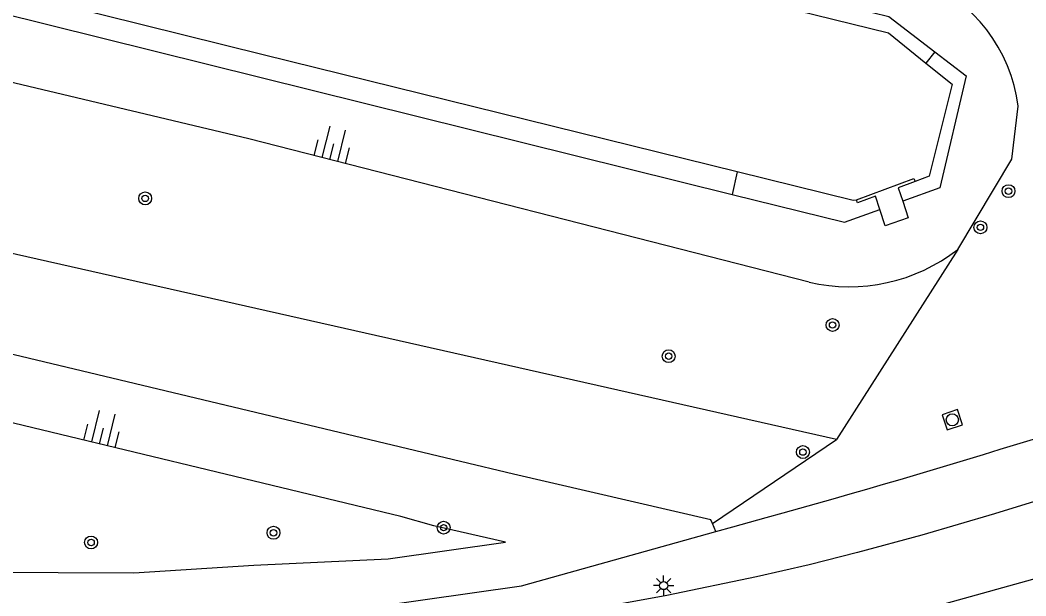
# Model space of a CAD drawing. Extents: x 125000 to 129004, y 397500 to 399008.
# Drawn here: x 126795.1 to 126857.4, y 398660.6 to 398696.2 of the extents above; entities that cross this region are included whole.
import ezdxf

# ---------------------------------------------------------------- set-up
doc = ezdxf.new("R2010")
doc.units = 0
for name, color, linetype in [('gg-knt-BGT kruinlijn', 7, 'Continuous'), ('gg-knt-bovenkant onderkant talud', 7, 'Continuous'), ('gg-knt-verharding', 7, 'Continuous'), ('gg-kntw-beschoeiing', 7, 'Continuous'), ('gg-kwrk-uitstroombak niveau min 01', 7, 'Continuous'), ('gt-grn-groengrens', 7, 'Continuous'), ('gt-symb-boom', 7, 'Continuous'), ('gt-symb-lichtmast', 7, 'Continuous'), ('gt-symb-rioolschacht', 7, 'Continuous'), ('gt-symb-talud symbool', 7, 'Continuous')]:
    doc.layers.add(name, color=color, linetype=linetype)

# ---------------------------------------------------------------- blocks, each defined once
blk = doc.blocks.new('gt0-TALUD_1')
at = {"layer": 'gt-symb-talud symbool'}
for p, q in [((-1, -1), (-1, 0)), ((-0.5, -2), (-0.5, 0)), ((0, -1), (0, 0)), ((0.5, -2), (0.5, 0)), ((1, -1), (1, 0))]:
    blk.add_line(p, q, dxfattribs=at)
blk = doc.blocks.new('gt0-BOOM')
at = {"layer": 'gt-symb-boom'}
for radius in [0.4, 0.2]:
    blk.add_circle((0, 0), radius, dxfattribs=at)
blk = doc.blocks.new('gt0-LMAST')
at = {"layer": 'gt-symb-lichtmast'}
for p, q in [((-0.182, 0.173), (-0.447, 0.438)), ((-0.005, 0.246), (-0.005, 0.621)), ((0.172, 0.173), (0.437, 0.438)), ((-0.255, -0.004), (-0.63, -0.004)), ((-0.182, -0.181), (-0.447, -0.446)), ((-0.005, -0.254), (-0.005, -0.629)), ((0.437, -0.446), (0.172, -0.181)), ((0.245, -0.004), (0.62, -0.004))]:
    blk.add_line(p, q, dxfattribs=at)
blk.add_circle((-0.005, -0.004), 0.25, dxfattribs=at)
blk = doc.blocks.new('gt0-RS')
at = {"layer": 'gt-symb-rioolschacht'}
blk.add_lwpolyline([(-0.5, -0.5), (0.5, -0.5), (0.5, 0.5), (-0.5, 0.5)], close=True, dxfattribs=at)
blk.add_circle((0, 0), 0.375, dxfattribs=at)

msp = doc.modelspace()

# ---------------------------------------------------------------- linework, layer by layer
at = {"layer": 'gg-knt-BGT kruinlijn'}
for p, q in [((126856.571, 398687.628), (126856.975, 398690.905)), ((126853.231, 398682.036), (126856.571, 398687.628))]:
    msp.add_line(p, q, dxfattribs=at)
for points in [[(126844.024, 398680.008), (126809.307, 398688.895), (126750.861, 398702.81), (126686.932, 398718.611), (126627.898, 398734.053)], [(126818.731, 398665.49), (126623.12, 398712.634), (126622.089, 398707.473)], [(126744.955, 398668.883), (126755.645, 398666.171), (126766.231, 398664.322), (126774.519, 398663.057), (126784.833, 398662.273), (126792.799, 398662.03), (126802.186, 398661.992), (126809.615, 398662.48), (126817.941, 398662.866), (126825.206, 398663.908), (126820.765, 398664.901), (126818.731, 398665.49)]]:
    msp.add_lwpolyline(points, dxfattribs=at)
for centre, radius, start, end in [((126847.071, 398689.59), 9.991, 7.56491, 66.86119), ((126846.502, 398690.67), 10.946, 256.9142, 307.92984)]:
    msp.add_arc(centre, radius, start, end, dxfattribs=at)
at = {"layer": 'gg-knt-bovenkant onderkant talud'}
for p, q in [((126853.231, 398682.036), (126845.706, 398670.25)), ((126838.244, 398664.566), (126838.027, 398665.056))]:
    msp.add_line(p, q, dxfattribs=at)
for points in [[(126845.706, 398670.25), (126775.859, 398686.016), (126622.075, 398724.929)], [(126825.705, 398668.116), (126779.724, 398679.1), (126620.405, 398717.733)], [(126838.027, 398665.056), (126837.929, 398665.279), (126825.705, 398668.116)], [(126743.122, 398666.137), (126749.165, 398664.536), (126761.72, 398661.577), (126774.843, 398659.463), (126784.258, 398658.554), (126792.678, 398658.175), (126807.857, 398658.759), (126813.839, 398659.428), (126826.206, 398661.192), (126838.244, 398664.566)]]:
    msp.add_lwpolyline(points, dxfattribs=at)
at = {"layer": 'gg-knt-verharding'}
for points in [[(126938.205, 398693.09), (126933.942, 398691.617), (126884.06, 398675.043), (126862.535, 398667.817), (126855.51, 398665.651), (126851.005, 398664.335), (126847.025, 398663.248), (126844.029, 398662.493), (126840.766, 398661.756), (126835.201, 398660.601), (126831.017, 398659.823)], [(126793.045, 398652.856), (126806.414, 398652.868), (126811.281, 398653.101), (126822.428, 398654.05), (126836.732, 398656.271), (126846.816, 398658.521), (126858.244, 398661.705), (126873.6, 398666.82), (126899.473, 398675.492), (126922.682, 398683.17), (126939.658, 398688.844), (126944.899, 398690.607)]]:
    msp.add_lwpolyline(points, dxfattribs=at)
at = {"layer": 'gg-kntw-beschoeiing'}
for points in [[(126839.555, 398686.846), (126810.189, 398694.092), (126753.194, 398708.232), (126687.733, 398724.556), (126630.639, 398738.85), (126627.167, 398742.394), (126627.218, 398743.209)], [(126773.111, 398714.085), (126848.927, 398695.45), (126851.257, 398693.582)], [(126851.257, 398693.582), (126852.882, 398692.28), (126851.464, 398686.565), (126850.583, 398686.238)], [(126846.953, 398685.094), (126846.757, 398685.069), (126839.555, 398686.846)]]:
    msp.add_lwpolyline(points, dxfattribs=at)
at = {"layer": 'gg-kwrk-uitstroombak niveau min 01'}
for points in [[(126846.953, 398685.094), (126846.949, 398685.104), (126850.514, 398686.425), (126850.583, 398686.238)], [(126850.583, 398686.238), (126849.544, 398685.853), (126849.819, 398685.026)], [(126848.396, 398684.511), (126848.129, 398685.329), (126847.019, 398684.917), (126846.953, 398685.094)], [(126849.819, 398685.026), (126850.164, 398683.988), (126848.728, 398683.495), (126848.396, 398684.511)]]:
    msp.add_lwpolyline(points, dxfattribs=at)
at = {"layer": 'gt-grn-groengrens'}
for p, q in [((126851.808, 398694.27), (126851.257, 398693.582)), ((126839.555, 398686.846), (126839.242, 398685.446)), ((126838.027, 398665.056), (126845.706, 398670.25))]:
    msp.add_line(p, q, dxfattribs=at)
for points in [[(126626.95, 398744.492), (126626.356, 398741.404), (126629.924, 398737.531), (126744.886, 398708.896), (126839.242, 398685.446)], [(126772.042, 398715.313), (126848.953, 398696.457), (126851.808, 398694.27)], [(126851.808, 398694.27), (126853.744, 398692.788), (126852.113, 398685.857), (126849.819, 398685.026)], [(126839.242, 398685.446), (126846.201, 398683.717), (126848.396, 398684.511)]]:
    msp.add_lwpolyline(points, dxfattribs=at)
msp.add_arc((126695.598, 399191.664), 546.059, 285.14293, 292.38523, dxfattribs=at)

# ---------------------------------------------------------------- block references
at = {"layer": 'gt-symb-boom'}
for p in [(126856.372, 398685.646), (126802.889, 398685.197), (126854.632, 398683.402), (126845.472, 398677.351), (126835.319, 398675.419), (126843.635, 398669.479), (126810.839, 398664.479), (126821.378, 398664.797), (126799.536, 398663.879)]:
    msp.add_blockref('gt0-BOOM', p, dxfattribs=at)
at = {"layer": 'gt-symb-lichtmast'}
msp.add_blockref('gt0-LMAST', (126835.011, 398661.209), dxfattribs=at)
at = {"layer": 'gt-symb-rioolschacht', "rotation": -71.63753156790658}
msp.add_blockref('gt0-RS', (126852.889, 398671.48), dxfattribs=at)
at = {"layer": 'gt-symb-talud symbool'}
for p, xscale, yscale, rotation in [((126814.308, 398687.608), 0.9999849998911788, 0.9999849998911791, 165.6997225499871), ((126800.046, 398669.993), 0.9997699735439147, 0.9997699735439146, 166.46414363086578)]:
    msp.add_blockref('gt0-TALUD_1', p, dxfattribs=dict(at, xscale=xscale, yscale=yscale, rotation=rotation))

doc.saveas('drawing.dxf')
